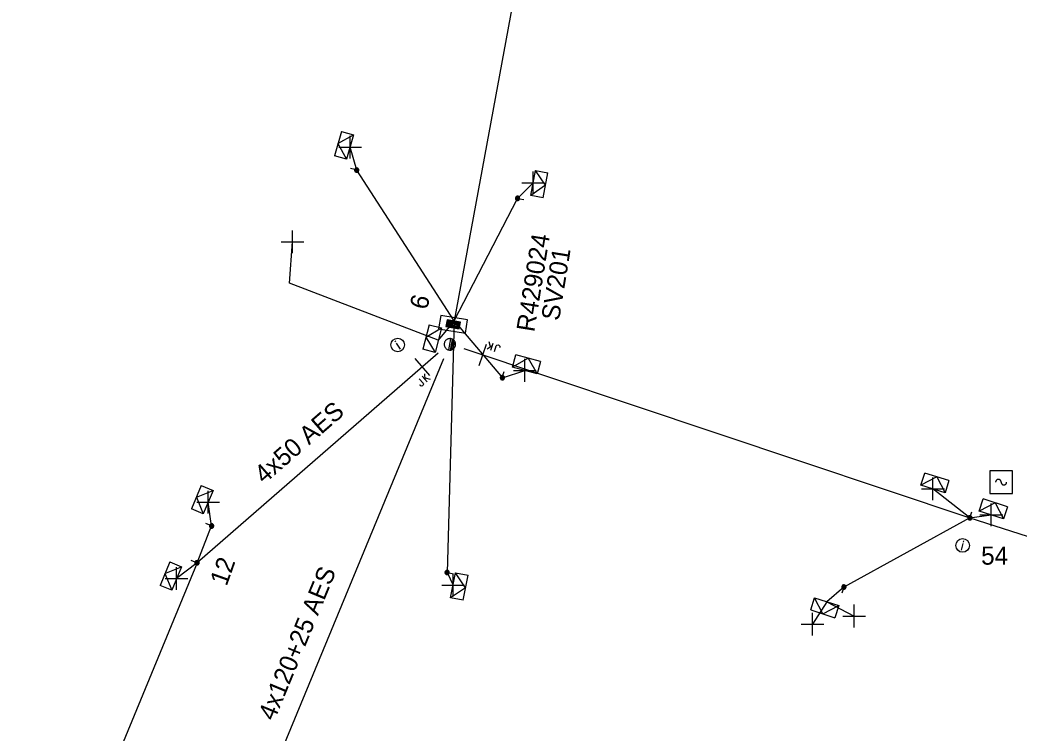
# Model space of a CAD drawing. Extents: x -540466 to -537383, y -1184038 to -1179972.
# Drawn here: x -537718.5 to -537663.5, y -1180496.1 to -1180456.9 of the extents above; entities that cross this region are included whole.
import ezdxf

# ---------------------------------------------------------------- set-up
doc = ezdxf.new("R2010")
doc.units = 0
for name, color, linetype in [('Vrstva 1', 7, 'Continuous'), ('Vrstva 10', 7, 'Continuous'), ('Vrstva 13', 7, 'Continuous'), ('Vrstva 14', 7, 'Continuous'), ('Vrstva 15', 7, 'Continuous'), ('Vrstva 18', 7, 'Continuous'), ('Vrstva 2', 7, 'Continuous'), ('Vrstva 28', 7, 'Continuous'), ('Vrstva 29', 7, 'Continuous'), ('Vrstva 30', 7, 'Continuous'), ('Vrstva 31', 7, 'Continuous'), ('Vrstva 34', 7, 'Continuous'), ('Vrstva 36', 7, 'Continuous'), ('Vrstva 50', 7, 'Continuous'), ('Vrstva 51', 7, 'Continuous'), ('Vrstva 52', 7, 'Continuous'), ('Vrstva 54', 7, 'Continuous'), ('Vrstva 59', 7, 'Continuous'), ('Vrstva 8', 7, 'Continuous'), ('Vrstva 9', 7, 'Continuous')]:
    doc.layers.add(name, color=color, linetype=linetype)

# ---------------------------------------------------------------- blocks, each defined once
blk = doc.blocks.new('NN440')
at = {"layer": 'Vrstva 2'}
for points in [[(0.63, 0), (0.63, 0.06), (0.62, 0.13), (0.6, 0.19), (0.58, 0.25), (0.55, 0.31), (0.51, 0.37), (0.47, 0.42), (0.42, 0.46), (0.37, 0.51), (0.32, 0.54), (0.26, 0.57), (0.2, 0.59), (0.13, 0.61), (0.07, 0.62), (0, 0.63), (-0.06, 0.62), (-0.13, 0.61), (-0.19, 0.59), (-0.26, 0.57), (-0.31, 0.54), (-0.37, 0.51), (-0.42, 0.46), (-0.47, 0.42), (-0.51, 0.37), (-0.54, 0.31), (-0.57, 0.25), (-0.6, 0.19), (-0.62, 0.13), (-0.63, 0.06), (-0.63, 0), (-0.63, -0.07), (-0.62, -0.14), (-0.6, -0.2), (-0.57, -0.26), (-0.54, -0.32), (-0.51, -0.37), (-0.47, -0.43), (-0.42, -0.47), (-0.37, -0.51), (-0.31, -0.55), (-0.26, -0.58), (-0.19, -0.6), (-0.13, -0.62), (-0.06, -0.63), (0, -0.63), (0.07, -0.63), (0.13, -0.62), (0.2, -0.6), (0.26, -0.58), (0.32, -0.55), (0.37, -0.51), (0.42, -0.47), (0.47, -0.43), (0.51, -0.37), (0.55, -0.32), (0.58, -0.26), (0.6, -0.2), (0.62, -0.14), (0.63, -0.07), (0.63, 0)], [(-0.63, 0), (0.63, 0)], [(-0.6, -0.18), (0.57, -0.18)], [(-0.51, -0.32), (0.5, -0.32)], [(-0.37, -0.47), (0.35, -0.47)]]:
    blk.add_lwpolyline(points, dxfattribs=at)
blk = doc.blocks.new('NN840')
at = {"layer": 'Vrstva 15'}
for points in [[(0.003, 0.619), (0.003, -0.631)], [(-0.538, -0.385), (-0.538, -0.71)], [(-0.332, -0.385), (-0.332, -0.798)], [(-0.332, -0.641), (-0.125, -0.385)], [(-0.745, -0.71), (-0.745, -0.66)], [(-0.73, -0.764), (-0.745, -0.71)], [(-0.657, -0.798), (-0.73, -0.764)], [(-0.627, -0.798), (-0.657, -0.798)], [(-0.558, -0.764), (-0.627, -0.798)], [(-0.538, -0.71), (-0.558, -0.764)], [(-0.263, -0.557), (-0.091, -0.798)]]:
    blk.add_lwpolyline(points, dxfattribs=at)
blk = doc.blocks.new('NN770')
at = {"layer": 'Vrstva 10'}
for p, q in [((0.002, 0.187), (0.002, 0.263)), ((0.002, -0.276), (0.002, 0.111))]:
    blk.add_line(p, q, dxfattribs=at)
blk.add_circle((0, -0.008), 0.375, dxfattribs=at)
blk = doc.blocks.new('NN800')
at = {"layer": 'Vrstva 1'}
for points in [[(-0.442, 0.442), (0.442, -0.442)], [(-0.442, -0.442), (0.442, 0.442)]]:
    blk.add_lwpolyline(points, dxfattribs=at)
blk = doc.blocks.new('NN620')
at = {"layer": 'Vrstva 8'}
for points in [[(0.752, 0.004), (-0.748, 0.004)], [(-0.748, 0.004), (-0.748, -0.746)], [(0.752, -0.746), (0.752, 0.004)], [(0.368, -0.18), (-0.376, -0.18)], [(-0.376, -0.18), (-0.376, -0.558)], [(0.321, -0.227), (-0.329, -0.227)], [(-0.329, -0.227), (-0.329, -0.51)], [(-0.329, -0.51), (0.321, -0.51)], [(0.274, -0.274), (-0.281, -0.274)], [(-0.281, -0.274), (-0.281, -0.463)], [(-0.281, -0.463), (0.274, -0.463)], [(0.227, -0.321), (-0.234, -0.321)], [(-0.234, -0.321), (-0.234, -0.416)], [(-0.234, -0.416), (0.227, -0.416)], [(-0.193, -0.369), (0.185, -0.369)], [(0.227, -0.416), (0.227, -0.321)], [(0.274, -0.463), (0.274, -0.274)], [(0.321, -0.51), (0.321, -0.227)], [(0.368, -0.558), (0.368, -0.18)], [(-0.748, -0.746), (0.752, -0.746)], [(-0.376, -0.558), (0.368, -0.558)]]:
    blk.add_lwpolyline(points, dxfattribs=at)
blk = doc.blocks.new('NN630')
at = {"layer": 'Vrstva 9'}
for points in [[(-0.003, -0.7), (-0.703, 0)], [(-0.703, -0.7), (-0.703, 0), (0.697, 0), (0.697, -0.7)], [(-0.003, -0.7), (0.697, 0)], [(-0.703, -0.7), (0.697, -0.7)]]:
    blk.add_lwpolyline(points, dxfattribs=at)
blk = doc.blocks.new('NN740')
at = {"layer": 'Vrstva 1'}
for points in [[(0.624, 0.624), (-0.626, 0.624)], [(-0.626, 0.624), (-0.626, -0.626)], [(0.624, -0.626), (0.624, 0.624)], [(-0.001, -0.001), (-0.002, 0.015), (-0.004, 0.031), (-0.008, 0.046), (-0.014, 0.061), (-0.021, 0.075), (-0.03, 0.089), (-0.04, 0.101), (-0.051, 0.112), (-0.063, 0.123), (-0.077, 0.131), (-0.091, 0.139), (-0.106, 0.145), (-0.121, 0.149), (-0.137, 0.151), (-0.153, 0.152), (-0.169, 0.151), (-0.185, 0.149), (-0.2, 0.145), (-0.215, 0.139), (-0.229, 0.132), (-0.243, 0.123), (-0.255, 0.113), (-0.266, 0.102), (-0.276, 0.09), (-0.285, 0.076), (-0.293, 0.062), (-0.298, 0.047), (-0.303, 0.032), (-0.305, 0.016), (-0.306, 0), (-0.306, -0.001)], [(-0.001, -0.001), (0, -0.017), (0.002, -0.032), (0.006, -0.048), (0.011, -0.062), (0.018, -0.077), (0.026, -0.09), (0.036, -0.102), (0.047, -0.114), (0.059, -0.124), (0.072, -0.133), (0.085, -0.14), (0.1, -0.146), (0.115, -0.15), (0.131, -0.153), (0.146, -0.154), (0.162, -0.154), (0.178, -0.151), (0.193, -0.148), (0.208, -0.142), (0.222, -0.135), (0.235, -0.127), (0.247, -0.118), (0.259, -0.107), (0.269, -0.095), (0.278, -0.082), (0.285, -0.068), (0.291, -0.053), (0.295, -0.038), (0.298, -0.023), (0.299, -0.007), (0.299, -0.006)], [(-0.626, -0.626), (0.624, -0.626)]]:
    blk.add_lwpolyline(points, dxfattribs=at)
blk = doc.blocks.new('NN500')
at = {"layer": 'Vrstva 2'}
for points in [[(0, -0.24), (0.02, -0.23), (0.05, -0.23), (0.07, -0.22), (0.09, -0.22), (0.12, -0.2), (0.14, -0.19), (0.16, -0.18), (0.17, -0.16), (0.19, -0.14), (0.2, -0.12), (0.21, -0.1), (0.22, -0.07), (0.23, -0.05), (0.23, -0.02), (0.23, 0), (0.23, 0.02), (0.23, 0.05), (0.22, 0.07), (0.21, 0.1), (0.2, 0.12), (0.19, 0.14), (0.17, 0.16), (0.16, 0.17), (0.14, 0.19), (0.12, 0.2), (0.09, 0.21), (0.07, 0.22), (0.05, 0.23), (0.02, 0.23), (0, 0.23), (-0.03, 0.23), (-0.05, 0.23), (-0.07, 0.22), (-0.1, 0.21), (-0.12, 0.2), (-0.14, 0.19), (-0.16, 0.17), (-0.18, 0.16), (-0.19, 0.14), (-0.2, 0.12), (-0.22, 0.1), (-0.22, 0.07), (-0.23, 0.05), (-0.23, 0.02), (-0.24, 0), (-0.23, -0.02), (-0.23, -0.05), (-0.22, -0.07), (-0.22, -0.1), (-0.2, -0.12), (-0.19, -0.14), (-0.18, -0.16), (-0.16, -0.18), (-0.14, -0.19), (-0.12, -0.2), (-0.1, -0.22), (-0.07, -0.22), (-0.05, -0.23), (-0.03, -0.23), (0, -0.24)], [(0, -0.24), (0.02, -0.23), (0.05, -0.23), (0.07, -0.22), (0.09, -0.22), (0.12, -0.2), (0.14, -0.19), (0.16, -0.18), (0.17, -0.16), (0.19, -0.14), (0.2, -0.12), (0.21, -0.1), (0.22, -0.07), (0.23, -0.05), (0.23, -0.02), (0.23, 0), (0.23, 0.02), (0.23, 0.05), (0.22, 0.07), (0.21, 0.1), (0.2, 0.12), (0.19, 0.14), (0.17, 0.16), (0.16, 0.17), (0.14, 0.19), (0.12, 0.2), (0.09, 0.21), (0.07, 0.22), (0.05, 0.23), (0.02, 0.23), (0, 0.23), (-0.03, 0.23), (-0.05, 0.23), (-0.07, 0.22), (-0.1, 0.21), (-0.12, 0.2), (-0.14, 0.19), (-0.16, 0.17), (-0.18, 0.16), (-0.19, 0.14), (-0.2, 0.12), (-0.22, 0.1), (-0.22, 0.07), (-0.23, 0.05), (-0.23, 0.02), (-0.24, 0), (-0.23, -0.02), (-0.23, -0.05), (-0.22, -0.07), (-0.22, -0.1), (-0.2, -0.12), (-0.19, -0.14), (-0.18, -0.16), (-0.16, -0.18), (-0.14, -0.19), (-0.12, -0.2), (-0.1, -0.22), (-0.07, -0.22), (-0.05, -0.23), (-0.03, -0.23), (0, -0.24)], [(0, -0.21), (0.02, -0.2), (0.04, -0.2), (0.06, -0.2), (0.08, -0.19), (0.1, -0.18), (0.12, -0.17), (0.14, -0.15), (0.15, -0.14), (0.16, -0.12), (0.18, -0.1), (0.19, -0.08), (0.19, -0.06), (0.2, -0.04), (0.2, -0.02), (0.2, 0), (0.2, 0.02), (0.2, 0.04), (0.19, 0.06), (0.19, 0.08), (0.18, 0.1), (0.16, 0.12), (0.15, 0.14), (0.14, 0.15), (0.12, 0.17), (0.1, 0.18), (0.08, 0.19), (0.06, 0.19), (0.04, 0.2), (0.02, 0.2), (0, 0.2), (-0.02, 0.2), (-0.04, 0.2), (-0.06, 0.19), (-0.08, 0.19), (-0.1, 0.18), (-0.12, 0.17), (-0.14, 0.15), (-0.15, 0.14), (-0.17, 0.12), (-0.18, 0.1), (-0.19, 0.08), (-0.2, 0.06), (-0.2, 0.04), (-0.21, 0.02), (-0.21, 0), (-0.21, -0.02), (-0.2, -0.04), (-0.2, -0.06), (-0.19, -0.08), (-0.18, -0.1), (-0.17, -0.12), (-0.15, -0.14), (-0.14, -0.15), (-0.12, -0.17), (-0.1, -0.18), (-0.08, -0.19), (-0.06, -0.2), (-0.04, -0.2), (-0.02, -0.2), (0, -0.21)], [(0, -0.18), (0.02, -0.18), (0.04, -0.17), (0.05, -0.17), (0.07, -0.16), (0.09, -0.15), (0.1, -0.14), (0.12, -0.13), (0.13, -0.12), (0.14, -0.1), (0.15, -0.09), (0.16, -0.07), (0.17, -0.05), (0.17, -0.04), (0.17, -0.02), (0.17, 0), (0.17, 0.02), (0.17, 0.04), (0.17, 0.05), (0.16, 0.07), (0.15, 0.09), (0.14, 0.1), (0.13, 0.12), (0.12, 0.13), (0.1, 0.14), (0.09, 0.15), (0.07, 0.16), (0.05, 0.17), (0.04, 0.17), (0.02, 0.17), (0, 0.18), (-0.02, 0.17), (-0.04, 0.17), (-0.06, 0.17), (-0.07, 0.16), (-0.09, 0.15), (-0.1, 0.14), (-0.12, 0.13), (-0.13, 0.12), (-0.14, 0.1), (-0.15, 0.09), (-0.16, 0.07), (-0.17, 0.05), (-0.17, 0.04), (-0.18, 0.02), (-0.18, 0), (-0.18, -0.02), (-0.17, -0.04), (-0.17, -0.05), (-0.16, -0.07), (-0.15, -0.09), (-0.14, -0.1), (-0.13, -0.12), (-0.12, -0.13), (-0.1, -0.14), (-0.09, -0.15), (-0.07, -0.16), (-0.06, -0.17), (-0.04, -0.17), (-0.02, -0.18), (0, -0.18)], [(0, -0.15), (0.01, -0.15), (0.03, -0.14), (0.04, -0.14), (0.06, -0.13), (0.07, -0.13), (0.08, -0.12), (0.1, -0.11), (0.11, -0.1), (0.12, -0.09), (0.13, -0.07), (0.13, -0.06), (0.14, -0.05), (0.14, -0.03), (0.14, -0.02), (0.14, 0), (0.14, 0.01), (0.14, 0.03), (0.14, 0.04), (0.13, 0.06), (0.13, 0.07), (0.12, 0.09), (0.11, 0.1), (0.1, 0.11), (0.08, 0.12), (0.07, 0.13), (0.06, 0.13), (0.04, 0.14), (0.03, 0.14), (0.01, 0.14), (0, 0.15), (-0.02, 0.14), (-0.03, 0.14), (-0.05, 0.14), (-0.06, 0.13), (-0.07, 0.13), (-0.09, 0.12), (-0.1, 0.11), (-0.11, 0.1), (-0.12, 0.09), (-0.13, 0.07), (-0.13, 0.06), (-0.14, 0.04), (-0.14, 0.03), (-0.15, 0.01), (-0.15, 0), (-0.15, -0.02), (-0.14, -0.03), (-0.14, -0.05), (-0.13, -0.06), (-0.13, -0.07), (-0.12, -0.09), (-0.11, -0.1), (-0.1, -0.11), (-0.09, -0.12), (-0.07, -0.13), (-0.06, -0.13), (-0.05, -0.14), (-0.03, -0.14), (-0.02, -0.15), (0, -0.15)], [(0, -0.12), (0.01, -0.12), (0.02, -0.11), (0.03, -0.11), (0.05, -0.11), (0.06, -0.1), (0.07, -0.09), (0.08, -0.09), (0.09, -0.08), (0.09, -0.07), (0.1, -0.06), (0.11, -0.05), (0.11, -0.04), (0.11, -0.02), (0.11, -0.01), (0.12, 0), (0.11, 0.01), (0.11, 0.02), (0.11, 0.04), (0.11, 0.05), (0.1, 0.06), (0.09, 0.07), (0.09, 0.08), (0.08, 0.09), (0.07, 0.09), (0.06, 0.1), (0.05, 0.11), (0.03, 0.11), (0.02, 0.11), (0.01, 0.12), (0, 0.12), (-0.01, 0.12), (-0.03, 0.11), (-0.04, 0.11), (-0.05, 0.11), (-0.06, 0.1), (-0.07, 0.09), (-0.08, 0.09), (-0.09, 0.08), (-0.1, 0.07), (-0.1, 0.06), (-0.11, 0.05), (-0.11, 0.04), (-0.12, 0.02), (-0.12, 0.01), (-0.12, 0), (-0.12, -0.01), (-0.12, -0.02), (-0.11, -0.04), (-0.11, -0.05), (-0.1, -0.06), (-0.1, -0.07), (-0.09, -0.08), (-0.08, -0.09), (-0.07, -0.09), (-0.06, -0.1), (-0.05, -0.11), (-0.04, -0.11), (-0.03, -0.11), (-0.01, -0.12), (0, -0.12)], [(0, -0.09), (0.01, -0.09), (0.02, -0.09), (0.03, -0.08), (0.03, -0.08), (0.04, -0.08), (0.05, -0.07), (0.06, -0.07), (0.06, -0.06), (0.07, -0.05), (0.07, -0.04), (0.08, -0.04), (0.08, -0.03), (0.08, -0.02), (0.09, -0.01), (0.09, 0), (0.09, 0.01), (0.08, 0.02), (0.08, 0.03), (0.08, 0.03), (0.07, 0.04), (0.07, 0.05), (0.06, 0.06), (0.06, 0.06), (0.05, 0.07), (0.04, 0.07), (0.03, 0.08), (0.03, 0.08), (0.02, 0.08), (0.01, 0.09), (0, 0.09), (-0.01, 0.09), (-0.02, 0.08), (-0.03, 0.08), (-0.04, 0.08), (-0.04, 0.07), (-0.05, 0.07), (-0.06, 0.06), (-0.07, 0.06), (-0.07, 0.05), (-0.08, 0.04), (-0.08, 0.03), (-0.08, 0.03), (-0.09, 0.02), (-0.09, 0.01), (-0.09, 0), (-0.09, -0.01), (-0.09, -0.02), (-0.08, -0.03), (-0.08, -0.04), (-0.08, -0.04), (-0.07, -0.05), (-0.07, -0.06), (-0.06, -0.07), (-0.05, -0.07), (-0.04, -0.08), (-0.04, -0.08), (-0.03, -0.08), (-0.02, -0.09), (-0.01, -0.09), (0, -0.09)], [(0, -0.06), (0, -0.06), (0.01, -0.06), (0.02, -0.05), (0.02, -0.05), (0.03, -0.05), (0.03, -0.05), (0.04, -0.04), (0.04, -0.04), (0.05, -0.03), (0.05, -0.03), (0.05, -0.02), (0.05, -0.02), (0.05, -0.01), (0.06, -0.01), (0.06, 0), (0.06, 0.01), (0.05, 0.01), (0.05, 0.02), (0.05, 0.02), (0.05, 0.03), (0.05, 0.03), (0.04, 0.04), (0.04, 0.04), (0.03, 0.05), (0.03, 0.05), (0.02, 0.05), (0.02, 0.05), (0.01, 0.06), (0, 0.06), (0, 0.06), (-0.01, 0.06), (-0.01, 0.06), (-0.02, 0.05), (-0.02, 0.05), (-0.03, 0.05), (-0.03, 0.05), (-0.04, 0.04), (-0.04, 0.04), (-0.05, 0.03), (-0.05, 0.03), (-0.05, 0.02), (-0.06, 0.02), (-0.06, 0.01), (-0.06, 0.01), (-0.06, 0), (-0.06, -0.01), (-0.06, -0.01), (-0.06, -0.02), (-0.05, -0.02), (-0.05, -0.03), (-0.05, -0.03), (-0.04, -0.04), (-0.04, -0.04), (-0.03, -0.05), (-0.03, -0.05), (-0.02, -0.05), (-0.02, -0.05), (-0.01, -0.06), (-0.01, -0.06), (0, -0.06)], [(0, -0.03), (0, -0.03), (0, -0.03), (0.01, -0.03), (0.01, -0.03), (0.01, -0.02), (0.02, -0.02), (0.02, -0.02), (0.02, -0.02), (0.02, -0.02), (0.02, -0.01), (0.02, -0.01), (0.03, -0.01), (0.03, -0.01), (0.03, 0), (0.03, 0), (0.03, 0), (0.03, 0.01), (0.03, 0.01), (0.02, 0.01), (0.02, 0.01), (0.02, 0.02), (0.02, 0.02), (0.02, 0.02), (0.02, 0.02), (0.01, 0.02), (0.01, 0.02), (0.01, 0.03), (0, 0.03), (0, 0.03), (0, 0.03), (0, 0.03), (-0.01, 0.03), (-0.01, 0.03), (-0.01, 0.02), (-0.02, 0.02), (-0.02, 0.02), (-0.02, 0.02), (-0.02, 0.02), (-0.02, 0.02), (-0.03, 0.01), (-0.03, 0.01), (-0.03, 0.01), (-0.03, 0.01), (-0.03, 0), (-0.03, 0), (-0.03, 0), (-0.03, -0.01), (-0.03, -0.01), (-0.03, -0.01), (-0.03, -0.01), (-0.02, -0.02), (-0.02, -0.02), (-0.02, -0.02), (-0.02, -0.02), (-0.02, -0.02), (-0.01, -0.03), (-0.01, -0.03), (-0.01, -0.03), (0, -0.03), (0, -0.03)], [(0.23, 0), (0.7, 0)]]:
    blk.add_lwpolyline(points, dxfattribs=at)

msp = doc.modelspace()

# ---------------------------------------------------------------- linework, layer by layer
at = {"layer": 'Vrstva 50'}
for points in [[(-537689.5, -1180445.65), (-537694.626, -1180473.441)], [(-537694.091, -1180474.974), (-537666.22, -1180484.298), (-537653.537, -1180488.361)], [(-537695.509, -1180475.222), (-537708.786, -1180486.772), (-537714.289, -1180500.117), (-537718.536, -1180510.223)], [(-537706.255, -1180502.27), (-537705.642, -1180500.791), (-537695.184, -1180475.522)]]:
    msp.add_lwpolyline(points, dxfattribs=at)
at = {"layer": 'Vrstva 52'}
msp.add_lwpolyline([(-537694.626, -1180473.442), (-537695.499, -1180474.516), (-537703.695, -1180471.37), (-537703.52, -1180469.088)], dxfattribs=at)
at = {"layer": 'Vrstva 54'}
for points in [[(-537666.22, -1180484.298), (-537668.25, -1180482.701)], [(-537708.786, -1180486.772), (-537707.981, -1180484.744), (-537708.174, -1180483.433)], [(-537666.22, -1180484.298), (-537673.156, -1180488.108), (-537674.103, -1180488.915)], [(-537666.22, -1180484.298), (-537665.037, -1180484.134)], [(-537708.786, -1180486.772), (-537709.912, -1180487.635)]]:
    msp.add_lwpolyline(points, dxfattribs=at)
at = {"layer": 'Vrstva 59'}
for points in [[(-537674.103, -1180488.915), (-537674.894, -1180490.154)], [(-537674.103, -1180488.915), (-537672.59, -1180489.702)]]:
    msp.add_lwpolyline(points, dxfattribs=at)
at = {"layer": 'Vrstva 8'}
for points in [[(-537694.626, -1180473.442), (-537699.992, -1180465.146), (-537700.356, -1180463.875)], [(-537694.626, -1180473.442), (-537691.131, -1180466.698), (-537690.276, -1180465.852)], [(-537694.626, -1180473.441), (-537695.011, -1180487.305), (-537694.68, -1180488.008)], [(-537694.626, -1180473.442), (-537691.967, -1180476.575), (-537690.737, -1180476.171)]]:
    msp.add_lwpolyline(points, dxfattribs=at)

# ---------------------------------------------------------------- block references
at = {"layer": 'Vrstva 13'}
for name, p, xscale, yscale, rotation in [('NN500', (-537699.992, -1180465.146), 0.5000000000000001, 0.5, 164.08400002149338), ('NN500', (-537691.131, -1180466.698), 0.49999999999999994, 0.49999999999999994, -10.230999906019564), ('NN440', (-537694.86, -1180474.74), 0.5, 0.5, 79.7180916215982), ('NN500', (-537691.967, -1180476.575), 0.5, 0.5000000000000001, 74.88299995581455), ('NN500', (-537666.22, -1180484.298), 0.5, 0.5, 72.01400000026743), ('NN500', (-537707.981, -1180484.744), 0.5, 0.5, 157.366999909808), ('NN500', (-537708.786, -1180486.772), 0.5, 0.49999999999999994, 157.6050000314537), ('NN500', (-537695.011, -1180487.305), 0.49999999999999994, 0.5, -11.138000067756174), ('NN500', (-537673.156, -1180488.108), 0.5, 0.5, -107.860000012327)]:
    msp.add_blockref(name, p, dxfattribs=dict(at, xscale=xscale, yscale=yscale, rotation=rotation))
at = {"layer": 'Vrstva 18'}
for p, rotation in [((-537693.04, -1180475.325), 161.5027834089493), ((-537696.391, -1180475.989), 41.02083606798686)]:
    msp.add_blockref('NN840', p, dxfattribs=dict(at, rotation=rotation))
at = {"layer": 'Vrstva 28', "rotation": 170.80000006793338}
msp.add_blockref('NN620', (-537694.74, -1180474), dxfattribs=at)
at = {"layer": 'Vrstva 31'}
for p, rotation in [((-537700.356, -1180463.875), -105.91583056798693), ((-537690.276, -1180465.852), 79.76937495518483), ((-537695.499, -1180474.516), -104.73012228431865), ((-537690.737, -1180476.171), 164.8828333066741), ((-537668.25, -1180482.701), 162.71729445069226), ((-537708.174, -1180483.433), -112.63329166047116), ((-537665.037, -1180484.134), 162.01426116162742), ((-537709.912, -1180487.635), -112.39539719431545), ((-537694.68, -1180488.008), 78.86212778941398), ((-537674.103, -1180488.915), -17.860094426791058)]:
    msp.add_blockref('NN630', p, dxfattribs=dict(at, rotation=rotation))
at = {"layer": 'Vrstva 34'}
for p, rotation in [((-537700.356, -1180463.875), 45), ((-537690.276, -1180465.852), 45.000000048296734), ((-537703.52, -1180469.088), 45), ((-537690.737, -1180476.171), 45), ((-537668.25, -1180482.701), 45), ((-537708.174, -1180483.433), 45), ((-537665.037, -1180484.133), 45), ((-537709.912, -1180487.634), 45), ((-537694.68, -1180488.008), 45), ((-537672.59, -1180489.702), 45), ((-537674.894, -1180490.154), 45)]:
    msp.add_blockref('NN800', p, dxfattribs=dict(at, rotation=rotation))
msp.add_blockref('NN740', (-537664.494, -1180482.328), dxfattribs=at)
at = {"layer": 'Vrstva 36'}
for p, rotation in [((-537697.736, -1180474.767), 32.949213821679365), ((-537666.615, -1180485.808), -14.620875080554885)]:
    msp.add_blockref('NN770', p, dxfattribs=dict(at, rotation=rotation))

# ---------------------------------------------------------------- texts
at = {"layer": 'Vrstva 14'}
for s, rotation, p in [('6', 75.422, (-537696.128, -1180472.882)), ('12', 70.362, (-537707.158, -1180488.095))]:
    msp.add_text(s, height=1, rotation=rotation, dxfattribs=at).set_placement(p)
msp.add_text('54', height=1, dxfattribs=at).set_placement((-537665.599, -1180486.874))
at = {"layer": 'Vrstva 29'}
msp.add_text('R429024', height=1, rotation=80.8, dxfattribs=at).set_placement((-537690.214, -1180474.095))
at = {"layer": 'Vrstva 30'}
msp.add_text('SV201', height=1, rotation=80.8, dxfattribs=at).set_placement((-537688.846, -1180473.478))
at = {"layer": 'Vrstva 51'}
for s, rotation, p in [('4x50 AES', 41.021, (-537705.088, -1180482.46)), ('4x120+25 AES', 67.517, (-537704.532, -1180495.524))]:
    msp.add_text(s, height=1, rotation=rotation, dxfattribs=at).set_placement(p)

doc.saveas('drawing.dxf')
